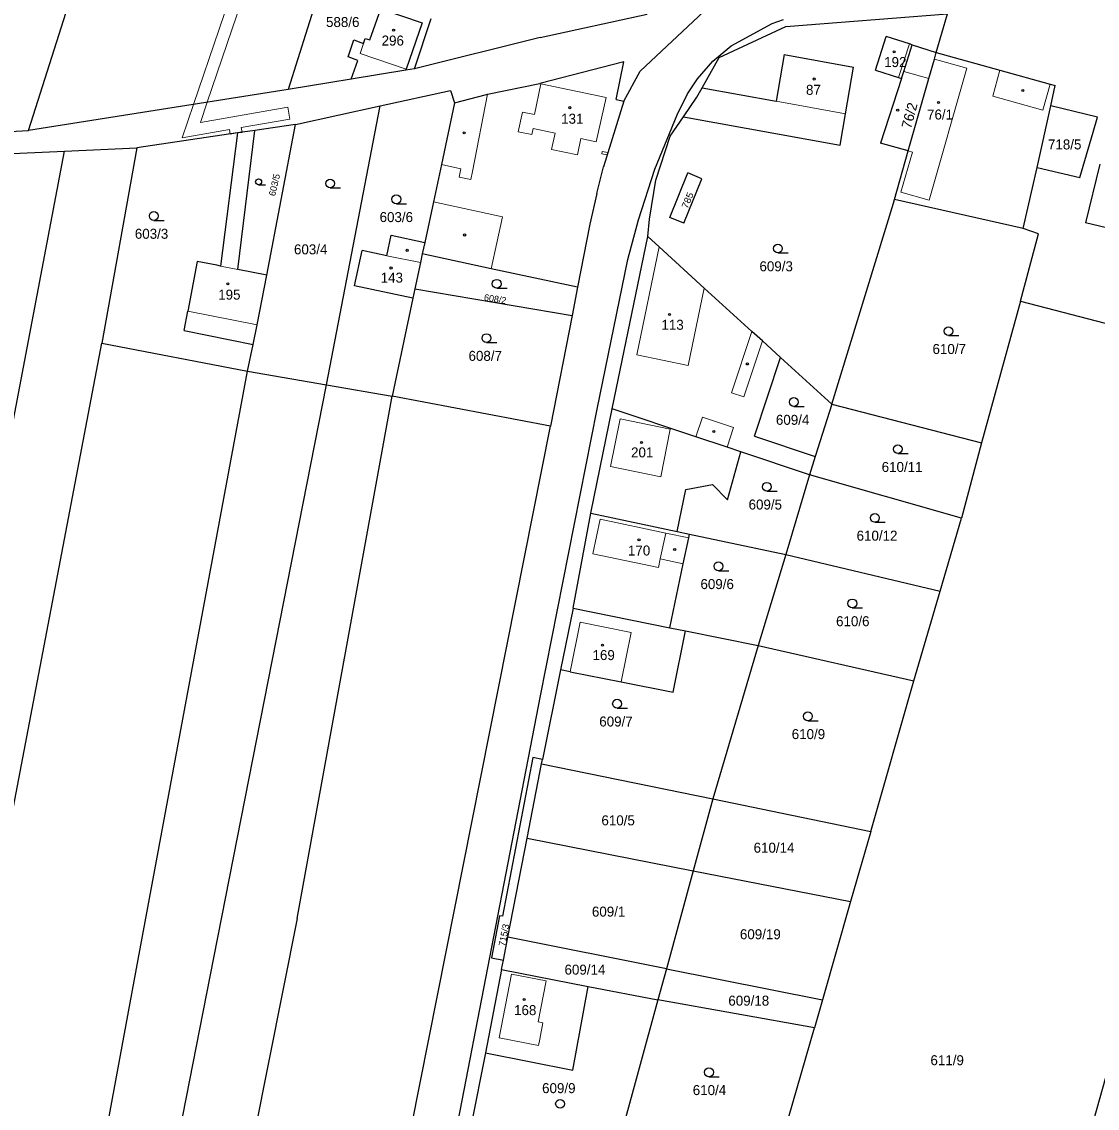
# Model space of a CAD drawing. Extents: x -701211 to -698780, y -1014269 to -1012378.
# Drawn here: x -700484.6 to -700301.5, y -1013587.7 to -1013402.8 of the extents above; entities that cross this region are included whole.
import ezdxf
from ezdxf.enums import TextEntityAlignment as Align

# ---------------------------------------------------------------- set-up
doc = ezdxf.new("R2010")
doc.units = 0
doc.header["$LTSCALE"] = 0.68
for name, color, linetype, lineweight in [('1', 7, 'Continuous', 25), ('13', 7, 'Continuous', 13), ('3', 7, 'Continuous', 25), ('4', 7, 'Continuous', 13), ('5', 7, 'Continuous', 25)]:
    doc.layers.add(name, color=color, linetype=linetype, lineweight=lineweight)
doc.layers.add('2', color=7, linetype='Continuous')

msp = doc.modelspace()

# ---------------------------------------------------------------- linework, layer by layer
at = {"layer": '1'}
for p, q in [((-700483.38, -1013421.33), (-700463.95, -1013359.84)), ((-700433.58, -1013396.52), (-700439.2, -1013414.36)), ((-700425.31, -1013405.94), (-700423.47, -1013400.62)), ((-700423.47, -1013400.62), (-700416.43, -1013403.04)), ((-700396.32, -1013405.54), (-700378.1, -1013401.54)), ((-700368.46, -1013401.1), (-700379.34, -1013411.25)), ((-700354.53, -1013403.68), (-700327.02, -1013401.49)), ((-700328.91, -1013408.1), (-700327.02, -1013401.49)), ((-700416.43, -1013403.04), (-700419.14, -1013410.92)), ((-700417.69, -1013410.84), (-700414.9, -1013402.28)), ((-700365.84, -1013408.94), (-700354.53, -1013403.68)), ((-700363.85, -1013406.96), (-700356.82, -1013403.15)), ((-700356.82, -1013403.15), (-700354.92, -1013402.44)), ((-700396.32, -1013405.54), (-700417.69, -1013410.84)), ((-700339.26, -1013411.07), (-700337.42, -1013405.36)), ((-700333.48, -1013406.63), (-700337.42, -1013405.36)), ((-700429.03, -1013408.84), (-700428.04, -1013405.95)), ((-700428.04, -1013405.95), (-700426.38, -1013406.52)), ((-700426.38, -1013406.52), (-700426.09, -1013405.67)), ((-700426.09, -1013405.67), (-700425.31, -1013405.94)), ((-700366.92, -1013409.56), (-700363.85, -1013406.96)), ((-700334.46, -1013411.29), (-700333.01, -1013406.78)), ((-700333.01, -1013406.78), (-700333.48, -1013406.63)), ((-700333.01, -1013406.78), (-700328.91, -1013408.1)), ((-700427.38, -1013409.41), (-700429.03, -1013408.84)), ((-700368.76, -1013414.08), (-700365.84, -1013408.94)), ((-700354.78, -1013408.43), (-700356.17, -1013416.37)), ((-700354.78, -1013408.43), (-700342.98, -1013410.58)), ((-700330.17, -1013412.51), (-700329.22, -1013409.19)), ((-700329.22, -1013409.19), (-700328.91, -1013408.1)), ((-700328.91, -1013408.1), (-700318.1, -1013411.08)), ((-700428.48, -1013412.61), (-700427.38, -1013409.41)), ((-700419.2, -1013411.09), (-700428.48, -1013412.61)), ((-700417.69, -1013410.84), (-700419.2, -1013411.09)), ((-700419.14, -1013410.92), (-700419.2, -1013411.09)), ((-700382.07, -1013409.68), (-700396.38, -1013413.37)), ((-700383.38, -1013416.08), (-700382.07, -1013409.68)), ((-700369.57, -1013412.58), (-700366.92, -1013409.56)), ((-700344.37, -1013418.52), (-700342.98, -1013410.58)), ((-700339.26, -1013411.07), (-700335.32, -1013412.34)), ((-700318.1, -1013411.08), (-700309.56, -1013413.44)), ((-700428.48, -1013412.61), (-700439.2, -1013414.36)), ((-700382.1, -1013416.35), (-700379.34, -1013411.25)), ((-700371.24, -1013415.08), (-700369.57, -1013412.58)), ((-700334.85, -1013412.49), (-700338.39, -1013423.48)), ((-700335.32, -1013412.34), (-700334.85, -1013412.49)), ((-700334.85, -1013412.49), (-700334.46, -1013411.29)), ((-700333.69, -1013424.82), (-700330.17, -1013412.51)), ((-700439.2, -1013414.36), (-700483.38, -1013421.33)), ((-700423.54, -1013417.16), (-700411.57, -1013414.53)), ((-700411.57, -1013414.53), (-700410.93, -1013416.62)), ((-700405.28, -1013415.19), (-700396.38, -1013413.37)), ((-700369.67, -1013415.67), (-700368.76, -1013414.08)), ((-700368.76, -1013414.08), (-700356.17, -1013416.37)), ((-700309.56, -1013413.44), (-700308.67, -1013413.68)), ((-700309.43, -1013417.13), (-700308.67, -1013413.68)), ((-700410.93, -1013416.62), (-700413.14, -1013427.12)), ((-700410.93, -1013416.62), (-700405.44, -1013415.22)), ((-700405.44, -1013415.22), (-700405.28, -1013415.19)), ((-700382.1, -1013416.35), (-700385.57, -1013427.54)), ((-700383.38, -1013416.08), (-700382.1, -1013416.35)), ((-700372.99, -1013418.7), (-700371.24, -1013415.08)), ((-700371.95, -1013419), (-700369.67, -1013415.67)), ((-700437.99, -1013420.33), (-700423.54, -1013417.16)), ((-700432.72, -1013464.61), (-700423.54, -1013417.16)), ((-700345.3, -1013423.85), (-700344.37, -1013418.52)), ((-700311.74, -1013427.62), (-700309.43, -1013417.13)), ((-700437.99, -1013420.33), (-700444.88, -1013421.34)), ((-700442.87, -1013445.93), (-700437.99, -1013420.33)), ((-700376.82, -1013427.92), (-700372.99, -1013418.7)), ((-700374.21, -1013422.31), (-700371.95, -1013419)), ((-700371.95, -1013419), (-700345.3, -1013423.85)), ((-700489.8, -1013421.72), (-700483.38, -1013421.33)), ((-700447.85, -1013421.77), (-700464.97, -1013424.28)), ((-700447.85, -1013421.77), (-700450.72, -1013444.41)), ((-700444.88, -1013421.34), (-700447.85, -1013421.77)), ((-700447.78, -1013444.98), (-700444.88, -1013421.34)), ((-700376.63, -1013429.77), (-700374.21, -1013422.31)), ((-700333.69, -1013424.82), (-700338.39, -1013423.48)), ((-700499.72, -1013542.66), (-700477.27, -1013424.86)), ((-700491.2, -1013425.47), (-700477.27, -1013424.86)), ((-700477.27, -1013424.86), (-700464.97, -1013424.28)), ((-700464.97, -1013424.28), (-700470.95, -1013457.54)), ((-700336.05, -1013433.07), (-700333.69, -1013424.82)), ((-700413.14, -1013427.12), (-700414.51, -1013433.5)), ((-700386.69, -1013432.09), (-700385.57, -1013427.54)), ((-700314.12, -1013438.02), (-700311.74, -1013427.62)), ((-700311.74, -1013427.62), (-700304.48, -1013429.33)), ((-700301.1, -1013427.07), (-700303.53, -1013437.04)), ((-700379.62, -1013436.53), (-700376.82, -1013427.92)), ((-700374.27, -1013436.13), (-700371.21, -1013428.57)), ((-700371.87, -1013437.1), (-700368.8, -1013429.55)), ((-700368.8, -1013429.55), (-700371.21, -1013428.57)), ((-700377.74, -1013436.41), (-700376.63, -1013429.77)), ((-700386.69, -1013432.09), (-700387.86, -1013437.27)), ((-700336.22, -1013433.68), (-700336.05, -1013433.07)), ((-700314.12, -1013438.02), (-700336.05, -1013433.07)), ((-700414.51, -1013433.5), (-700415.97, -1013440.38)), ((-700346.7, -1013467.9), (-700336.22, -1013433.68)), ((-700381.41, -1013443.31), (-700379.62, -1013436.53)), ((-700378.03, -1013439.38), (-700377.74, -1013436.41)), ((-700371.87, -1013437.1), (-700374.27, -1013436.13)), ((-700297.57, -1013438.49), (-700303.53, -1013437.04)), ((-700387.86, -1013437.27), (-700389.95, -1013448.01)), ((-700314.59, -1013450.36), (-700311.51, -1013438.92)), ((-700311.51, -1013438.92), (-700314.12, -1013438.02)), ((-700422.45, -1013442.65), (-700421.71, -1013439.17)), ((-700421.71, -1013439.17), (-700415.97, -1013440.38)), ((-700415.97, -1013440.38), (-700416.39, -1013442.34)), ((-700384.07, -1013468.72), (-700378.03, -1013439.38)), ((-700376.09, -1013441.15), (-700378.03, -1013439.38)), ((-700427.92, -1013447.78), (-700426.64, -1013441.76)), ((-700422.45, -1013442.65), (-700426.64, -1013441.76)), ((-700416.39, -1013442.34), (-700416.7, -1013443.81)), ((-700404.66, -1013444.87), (-700416.39, -1013442.34)), ((-700368.4, -1013448.15), (-700376.09, -1013441.15)), ((-700454.7, -1013443.61), (-700456.3, -1013452.07)), ((-700451.37, -1013444.27), (-700454.7, -1013443.61)), ((-700450.72, -1013444.41), (-700451.37, -1013444.27)), ((-700416.7, -1013443.81), (-700417.65, -1013448.29)), ((-700386.61, -1013468.76), (-700381.41, -1013443.31)), ((-700442.87, -1013445.93), (-700447.78, -1013444.98)), ((-700444.48, -1013454.38), (-700442.87, -1013445.93)), ((-700389.95, -1013448.01), (-700404.66, -1013444.87)), ((-700417.99, -1013449.88), (-700427.92, -1013447.78)), ((-700389.95, -1013448.01), (-700390.88, -1013452.79)), ((-700360.28, -1013455.54), (-700368.4, -1013448.15)), ((-700417.99, -1013449.88), (-700421.52, -1013466.54)), ((-700417.65, -1013448.29), (-700417.99, -1013449.88)), ((-700417.65, -1013448.29), (-700390.88, -1013452.79)), ((-700314.59, -1013450.36), (-700321.23, -1013474.47)), ((-700314.59, -1013450.36), (-700290.57, -1013456.66)), ((-700456.92, -1013455.36), (-700456.3, -1013452.07)), ((-700390.88, -1013452.79), (-700394.56, -1013471.67)), ((-700456.92, -1013455.36), (-700445.18, -1013457.76)), ((-700445.18, -1013457.76), (-700444.48, -1013454.38)), ((-700358.51, -1013457.15), (-700360.28, -1013455.54)), ((-700355.41, -1013459.97), (-700358.51, -1013457.15)), ((-700489.96, -1013557.24), (-700470.95, -1013457.54)), ((-700470.95, -1013457.54), (-700446.13, -1013462.31)), ((-700446.13, -1013462.31), (-700445.18, -1013457.76)), ((-700359.87, -1013473.37), (-700355.41, -1013459.97)), ((-700346.7, -1013467.9), (-700355.41, -1013459.97)), ((-700464.75, -1013562.39), (-700446.13, -1013462.31)), ((-700446.13, -1013462.31), (-700432.72, -1013464.61)), ((-700302.17, -1013589.88), (-700266.64, -1013462.93)), ((-700452.48, -1013565.24), (-700432.72, -1013464.61)), ((-700432.72, -1013464.61), (-700421.52, -1013466.54)), ((-700437.71, -1013555.38), (-700421.52, -1013466.54)), ((-700394.56, -1013471.67), (-700421.52, -1013466.54)), ((-700346.7, -1013467.9), (-700349.53, -1013476.81)), ((-700346.7, -1013467.9), (-700321.23, -1013474.47)), ((-700396.25, -1013517.51), (-700386.61, -1013468.76)), ((-700387.72, -1013486.45), (-700384.07, -1013468.72)), ((-700369.82, -1013473.47), (-700384.07, -1013468.72)), ((-700418.23, -1013590.79), (-700394.56, -1013471.67)), ((-700364.53, -1013475.23), (-700369.82, -1013473.47)), ((-700362.17, -1013476.02), (-700364.53, -1013475.23)), ((-700321.23, -1013474.47), (-700324.61, -1013487.3)), ((-700364.47, -1013484.18), (-700362.17, -1013476.02)), ((-700350.51, -1013479.91), (-700362.17, -1013476.02)), ((-700350.51, -1013479.91), (-700354.53, -1013493.46)), ((-700373.04, -1013489.55), (-700371.53, -1013482.41)), ((-700371.53, -1013482.41), (-700366.99, -1013481.58)), ((-700366.99, -1013481.58), (-700364.47, -1013484.18)), ((-700390.74, -1013502.61), (-700387.72, -1013486.45)), ((-700387.72, -1013486.45), (-700373.04, -1013489.55)), ((-700373.04, -1013489.55), (-700370.91, -1013490)), ((-700371.98, -1013495.06), (-700371.05, -1013490.66)), ((-700371.05, -1013490.66), (-700370.91, -1013490)), ((-700370.91, -1013490), (-700354.53, -1013493.46)), ((-700354.53, -1013493.46), (-700359.23, -1013508.97)), ((-700354.53, -1013493.46), (-700328.23, -1013499.74)), ((-700374.29, -1013505.93), (-700371.98, -1013495.06)), ((-700332.74, -1013514.99), (-700328.23, -1013499.74)), ((-700390.74, -1013502.61), (-700392.87, -1013513.11)), ((-700390.74, -1013502.61), (-700374.29, -1013505.93)), ((-700374.29, -1013505.93), (-700371.58, -1013506.48)), ((-700373.68, -1013516.89), (-700371.58, -1013506.48)), ((-700371.58, -1013506.48), (-700359.23, -1013508.97)), ((-700359.23, -1013508.97), (-700366.95, -1013535.03)), ((-700359.23, -1013508.97), (-700332.74, -1013514.99)), ((-700392.87, -1013513.11), (-700395.95, -1013528.36)), ((-700391.21, -1013513.44), (-700392.87, -1013513.11)), ((-700391.21, -1013513.44), (-700382.53, -1013515.15)), ((-700382.53, -1013515.15), (-700373.68, -1013516.89)), ((-700340.06, -1013540.6), (-700332.74, -1013514.99)), ((-700405.22, -1013563.77), (-700396.25, -1013517.51)), ((-700397.58, -1013528.03), (-700402.72, -1013555.02)), ((-700398.55, -1013541.74), (-700396.09, -1013529.08)), ((-700395.95, -1013528.36), (-700397.58, -1013528.03)), ((-700396.09, -1013529.08), (-700395.95, -1013528.36)), ((-700396.09, -1013529.08), (-700366.95, -1013535.03)), ((-700366.95, -1013535.03), (-700370.29, -1013547.27)), ((-700366.95, -1013535.03), (-700340.06, -1013540.6)), ((-700401.82, -1013558.56), (-700398.55, -1013541.74)), ((-700398.55, -1013541.74), (-700370.29, -1013547.27)), ((-700340.06, -1013540.6), (-700343.49, -1013552.52)), ((-700370.29, -1013547.27), (-700374.83, -1013563.94)), ((-700370.29, -1013547.27), (-700343.49, -1013552.52)), ((-700343.49, -1013552.52), (-700348.29, -1013569.23)), ((-700403.27, -1013554.93), (-700404.6, -1013562.08)), ((-700402.72, -1013555.02), (-700403.27, -1013554.93)), ((-700437.71, -1013555.38), (-700459.21, -1013663.38)), ((-700402.58, -1013562.47), (-700401.82, -1013558.56)), ((-700374.83, -1013563.94), (-700401.82, -1013558.56)), ((-700483.42, -1013662.99), (-700464.75, -1013562.39)), ((-700404.6, -1013562.08), (-700402.58, -1013562.47)), ((-700402.9, -1013564.1), (-700402.58, -1013562.47)), ((-700410.31, -1013589.85), (-700405.22, -1013563.77)), ((-700402.9, -1013564.1), (-700405.66, -1013578.27)), ((-700402.9, -1013564.1), (-700388.17, -1013566.95)), ((-700374.83, -1013563.94), (-700376.28, -1013569.26)), ((-700374.83, -1013563.94), (-700348.29, -1013569.23)), ((-700472.4, -1013666.98), (-700452.48, -1013565.24)), ((-700390.79, -1013581.17), (-700388.17, -1013566.95)), ((-700388.17, -1013566.95), (-700376.28, -1013569.26)), ((-700376.28, -1013569.26), (-700383.46, -1013595.38)), ((-700349.66, -1013573.99), (-700376.28, -1013569.26)), ((-700348.29, -1013569.23), (-700349.66, -1013573.99)), ((-700357.38, -1013600.69), (-700349.66, -1013573.99)), ((-700405.66, -1013578.27), (-700408.05, -1013590.51)), ((-700405.66, -1013578.27), (-700390.79, -1013581.17))]:
    msp.add_line(p, q, dxfattribs=at)
for points in [[(-700304.48, -1013429.33), (-700302.23, -1013421.65), (-700301.47, -1013419.05), (-700309.43, -1013417.13)], [(-700359.87, -1013473.37), (-700349.53, -1013476.81), (-700350.51, -1013479.91)], [(-700328.23, -1013499.74), (-700324.61, -1013487.3), (-700350.51, -1013479.91)]]:
    msp.add_lwpolyline(points, dxfattribs=at)
at = {"layer": '13'}
for points in [[(-700438.91, -1013368.38), (-700446.58, -1013391.22), (-700455.3, -1013416.9), (-700453, -1013416.54), (-700444.63, -1013391.88), (-700436.95, -1013369.05)], [(-700453, -1013416.54), (-700455.3, -1013416.9), (-700457.24, -1013422.61), (-700449.2, -1013421.2), (-700449.07, -1013421.95), (-700447.85, -1013421.77), (-700447.06, -1013421.66), (-700447.19, -1013420.85), (-700438.94, -1013419.41), (-700439.29, -1013417.38), (-700454.16, -1013419.97)], [(-700385.83, -1013425.32), (-700384.93, -1013425.47), (-700384.8, -1013425.06), (-700385.76, -1013424.94)]]:
    msp.add_lwpolyline(points, close=True, dxfattribs=at)
at = {"layer": '3'}
for p, q in [((-700444.245, -1013430.58), (-700443.073, -1013430.58)), ((-700432.063, -1013431.12), (-700430.313, -1013431.12)), ((-700420.803, -1013433.8), (-700419.053, -1013433.8)), ((-700462.093, -1013436.64), (-700460.343, -1013436.64)), ((-700355.873, -1013442.17), (-700354.123, -1013442.17)), ((-700403.723, -1013448.17), (-700401.973, -1013448.17)), ((-700405.473, -1013457.41), (-700403.723, -1013457.41)), ((-700326.843, -1013456.24), (-700325.093, -1013456.24)), ((-700353.153, -1013468.29), (-700351.403, -1013468.29)), ((-700335.463, -1013476.31), (-700333.713, -1013476.31)), ((-700357.763, -1013482.7), (-700356.013, -1013482.7)), ((-700339.363, -1013488), (-700337.613, -1013488)), ((-700365.993, -1013496.23), (-700364.243, -1013496.23)), ((-700343.213, -1013502.55), (-700341.463, -1013502.55)), ((-700383.243, -1013519.61), (-700381.493, -1013519.61)), ((-700350.763, -1013521.75), (-700349.013, -1013521.75)), ((-700367.603, -1013582.31), (-700365.853, -1013582.31))]:
    msp.add_line(p, q, dxfattribs=at)
for centre, radius in [((-700444.2452, -1013430.0774), 0.5025), ((-700432.0629, -1013430.3698), 0.75), ((-700420.8029, -1013433.0498), 0.75), ((-700462.0929, -1013435.8898), 0.75), ((-700355.8729, -1013441.4198), 0.75), ((-700403.7229, -1013447.4198), 0.75), ((-700326.8429, -1013455.4898), 0.75), ((-700405.4729, -1013456.6598), 0.75), ((-700353.1529, -1013467.5398), 0.75), ((-700335.4629, -1013475.5598), 0.75), ((-700357.7629, -1013481.9498), 0.75), ((-700339.3629, -1013487.2498), 0.75), ((-700365.9929, -1013495.4798), 0.75), ((-700343.2129, -1013501.7998), 0.75), ((-700383.2429, -1013518.8598), 0.75), ((-700350.7629, -1013520.9998), 0.75), ((-700367.6029, -1013581.5598), 0.75), ((-700392.9429, -1013586.9298), 0.75)]:
    msp.add_circle(centre, radius, dxfattribs=at)
at = {"layer": '4'}
for p, q in [((-700426.38, -1013406.52), (-700426.94, -1013408.24)), ((-700335.32, -1013412.34), (-700333.48, -1013406.63)), ((-700426.94, -1013408.24), (-700419.14, -1013410.92)), ((-700329.22, -1013409.19), (-700323.71, -1013410.77)), ((-700330.12, -1013433.19), (-700323.71, -1013410.77)), ((-700319.32, -1013415.52), (-700318.1, -1013411.08)), ((-700330.17, -1013412.51), (-700334.46, -1013411.29)), ((-700396.21, -1013413.4), (-700397.32, -1013418.63)), ((-700310.78, -1013417.87), (-700309.56, -1013413.44)), ((-700407.86, -1013428.31), (-700405.28, -1013415.19)), ((-700344.37, -1013418.52), (-700356.17, -1013416.37)), ((-700319.32, -1013415.52), (-700310.78, -1013417.87)), ((-700400.1, -1013421.55), (-700399.32, -1013418.2)), ((-700399.32, -1013418.2), (-700397.32, -1013418.63)), ((-700397.73, -1013422.04), (-700400.1, -1013421.55)), ((-700397.52, -1013421.01), (-700397.73, -1013422.04)), ((-700393.8, -1013421.8), (-700397.52, -1013421.01)), ((-700394.38, -1013424.58), (-700393.8, -1013421.8)), ((-700389.41, -1013422.73), (-700389.97, -1013425.51)), ((-700386.78, -1013423.29), (-700389.41, -1013422.73)), ((-700389.97, -1013425.51), (-700394.38, -1013424.58)), ((-700334.93, -1013431.82), (-700332.99, -1013425.02)), ((-700332.99, -1013425.02), (-700333.69, -1013424.82)), ((-700413.14, -1013427.12), (-700409.82, -1013427.87)), ((-700410.1, -1013429.3), (-700409.82, -1013427.87)), ((-700410.1, -1013429.3), (-700408.13, -1013429.69)), ((-700408.13, -1013429.69), (-700407.86, -1013428.31)), ((-700334.93, -1013431.82), (-700330.12, -1013433.19)), ((-700402.76, -1013436.02), (-700414.51, -1013433.5)), ((-700404.66, -1013444.87), (-700402.76, -1013436.02)), ((-700379.9, -1013459.51), (-700376.09, -1013441.15)), ((-700450.72, -1013444.41), (-700447.78, -1013444.98)), ((-700422.45, -1013442.65), (-700416.7, -1013443.81)), ((-700368.4, -1013448.15), (-700371.14, -1013461.33)), ((-700456.3, -1013452.07), (-700444.48, -1013454.38)), ((-700363.76, -1013465.98), (-700360.28, -1013455.54)), ((-700361.68, -1013466.67), (-700358.51, -1013457.15)), ((-700379.9, -1013459.51), (-700371.14, -1013461.33)), ((-700361.68, -1013466.67), (-700363.76, -1013465.98)), ((-700369.82, -1013473.47), (-700368.71, -1013470.12)), ((-700382.74, -1013470.4), (-700384.35, -1013478.48)), ((-700384.35, -1013478.48), (-700375.81, -1013480.26)), ((-700387.35, -1013493.34), (-700386.1, -1013487.47)), ((-700386.1, -1013487.47), (-700374.96, -1013489.83)), ((-700375.9, -1013494.23), (-700374.96, -1013489.83)), ((-700374.96, -1013489.83), (-700371.05, -1013490.66)), ((-700387.35, -1013493.34), (-700376.21, -1013495.7)), ((-700391.21, -1013513.44), (-700389.54, -1013505.01)), ((-700389.54, -1013505.01), (-700380.86, -1013506.72)), ((-700382.53, -1013515.15), (-700380.86, -1013506.72)), ((-700403.32, -1013575.67), (-700401.21, -1013564.87)), ((-700401.21, -1013564.87), (-700395.32, -1013566.02)), ((-700395.32, -1013566.02), (-700396.68, -1013572.99)), ((-700396.68, -1013572.99), (-700395.85, -1013573.15)), ((-700396.39, -1013575.9), (-700395.85, -1013573.15)), ((-700403.32, -1013575.67), (-700396.6, -1013576.98)), ((-700396.6, -1013576.98), (-700396.39, -1013575.9))]:
    msp.add_line(p, q, dxfattribs=at)
for points in [[(-700396.21, -1013413.4), (-700385.1, -1013415.72), (-700386.78, -1013423.29)], [(-700364.53, -1013475.23), (-700363.42, -1013471.88), (-700368.71, -1013470.12)], [(-700382.74, -1013470.4), (-700374.2, -1013472.18), (-700375.81, -1013480.26)], [(-700376.21, -1013495.7), (-700375.9, -1013494.23), (-700371.98, -1013495.06)]]:
    msp.add_lwpolyline(points, dxfattribs=at)
at = {"layer": '5'}
for centre in [(-700421.2668, -1013404.2892), (-700336.0968, -1013407.9492), (-700349.6968, -1013412.5892), (-700314.1968, -1013414.5392), (-700328.5468, -1013416.5692), (-700391.2868, -1013417.4592), (-700335.4868, -1013417.8892), (-700409.2768, -1013421.7592), (-700409.1868, -1013439.1192), (-700418.9568, -1013441.7292), (-700421.7068, -1013444.7392), (-700449.4768, -1013447.4192), (-700374.3368, -1013452.6592), (-700361.0668, -1013461.0592), (-700366.7668, -1013472.5592), (-700379.0868, -1013474.4192), (-700379.5068, -1013490.9692), (-700373.4368, -1013492.6192), (-700385.7268, -1013508.8992), (-700399.0368, -1013569.1892)]:
    msp.add_circle(centre, 0.175, dxfattribs=at)

# ---------------------------------------------------------------- texts
at = {"layer": '2'}
for s, p in [('588/6', (-700432.77, -1013403.745)), ('296', (-700423.31, -1013406.895)), ('192', (-700337.79, -1013410.555)), ('87', (-700351.09, -1013415.275)), ('131', (-700392.76, -1013420.195)), ('76/1', (-700330.49, -1013419.475)), ('603/3', (-700465.31, -1013439.765)), ('609/3', (-700359.01, -1013445.295)), ('143', (-700423.47, -1013447.225)), ('195', (-700451.12, -1013450.115)), ('113', (-700375.69, -1013455.245)), ('608/7', (-700408.52, -1013460.535)), ('610/7', (-700329.56, -1013459.365)), ('609/4', (-700356.21, -1013471.415)), ('201', (-700380.86, -1013476.955)), ('610/11', (-700338.21, -1013479.435)), ('609/5', (-700360.86, -1013485.825)), ('610/12', (-700342.48, -1013491.125)), ('170', (-700381.39, -1013493.645)), ('609/6', (-700369.05, -1013499.355)), ('610/6', (-700345.97, -1013505.675)), ('169', (-700387.42, -1013511.435)), ('609/7', (-700386.27, -1013522.735)), ('610/9', (-700353.52, -1013524.875)), ('168', (-700400.77, -1013571.835)), ('611/9', (-700329.91, -1013580.355)), ('609/9', (-700396, -1013585.105)), ('610/4', (-700370.36, -1013585.435))]:
    msp.add_text(s, height=1.7, dxfattribs=at).set_placement(p)
msp.add_text('76/2', height=1.7, rotation=75, dxfattribs=at).set_placement((-700333.229, -1013421.149))
for s, p in [('718/5', (-700307.06, -1013424.565)), ('603/6', (-700420.81, -1013436.925)), ('603/4', (-700435.38, -1013442.415)), ('610/5', (-700383.06, -1013539.555)), ('610/14', (-700356.53, -1013544.205)), ('609/1', (-700384.68, -1013555.075)), ('609/19', (-700358.86, -1013558.925)), ('609/14', (-700388.71, -1013564.945)), ('609/18', (-700360.83, -1013570.225))]:
    msp.add_text(s, height=1.7, dxfattribs=at).set_placement(p, align=Align.CENTER)
for s, rotation, p in [('603/5', 77, (-700440.9971, -1013430.7287)), ('608/2', 351, (-700404.0692, -1013450.5677)), ('715/3', 79, (-700401.9294, -1013558.3288))]:
    msp.add_text(s, height=1.14, rotation=rotation, dxfattribs=at).set_placement(p, align=Align.CENTER)
at = {"layer": '2', "width": 1.1}
msp.add_text('785', height=1.14, rotation=67, dxfattribs=at).set_placement((-700370.7193, -1013433.4472), align=Align.CENTER)

doc.saveas('drawing.dxf')
